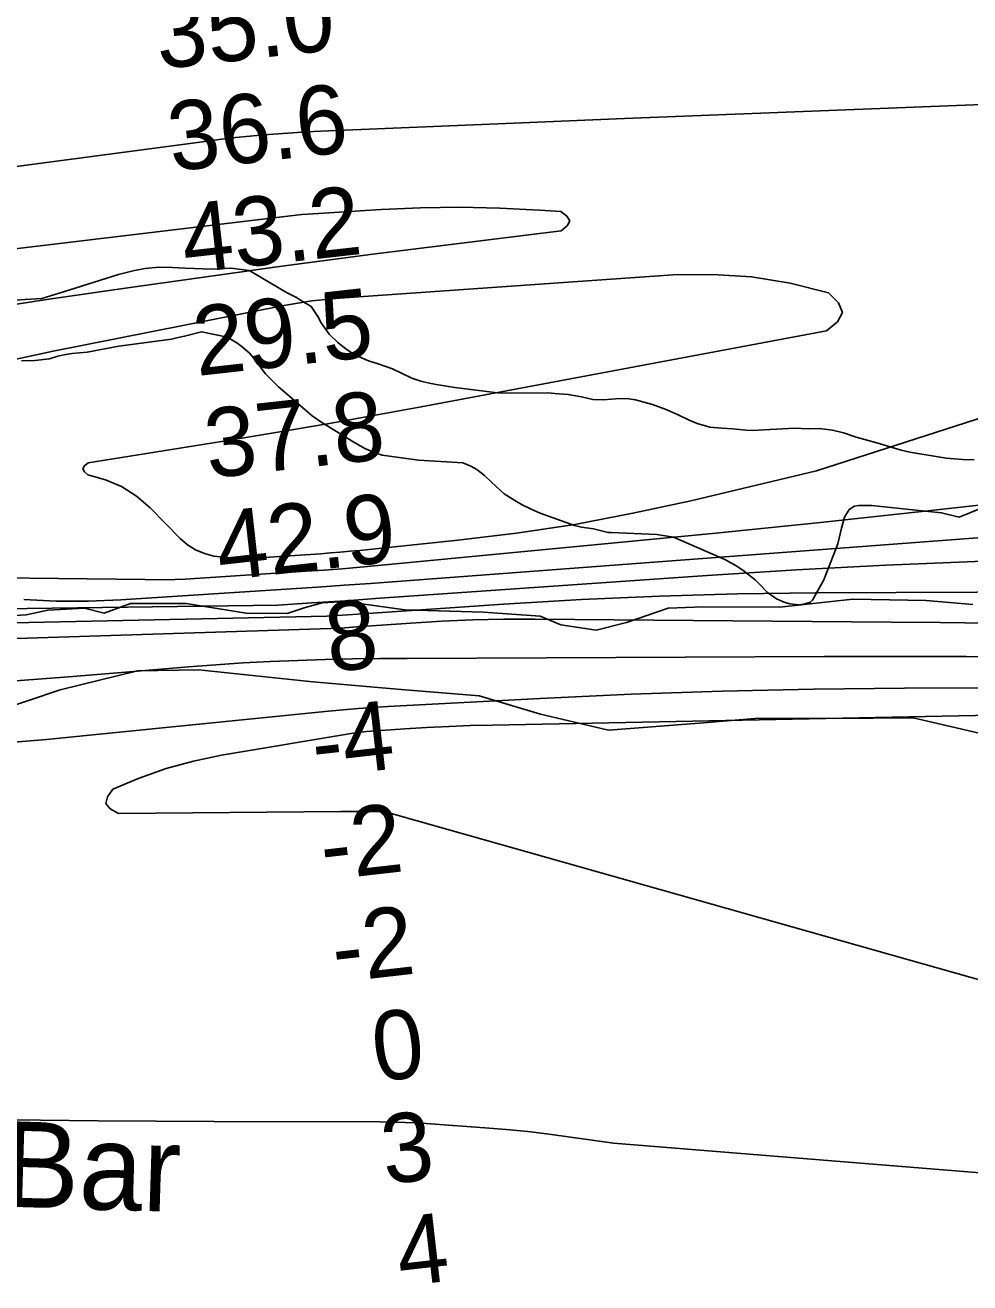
# Model space of a CAD drawing. Extents: x 3192986 to 3230865, y 867483 to 892886.
# Drawn here: x 3205784 to 3206701, y 880134 to 881355 of the extents above; entities that cross this region are included whole.
import ezdxf

# ---------------------------------------------------------------- set-up
doc = ezdxf.new("R2010")
doc.units = 0
for name, color, linetype in [('V-RIVR-EDGE', 7, 'Continuous'), ('V-RIVR-IDEN', 7, 'Continuous'), ('V-RIVR-RANG', 7, 'Continuous'), ('V-SITE-VEGE', 7, 'Continuous'), ('V-TOPO-DPTH', 7, 'Continuous'), ('V-TOPO-MAJR', 7, 'Continuous'), ('V-TOPO-MINR', 7, 'Continuous'), ('V-TOPO-SHOR', 7, 'Continuous'), ('V-TOPO-WATR', 7, 'Continuous')]:
    doc.layers.add(name, color=color, linetype=linetype)

msp = doc.modelspace()

# ---------------------------------------------------------------- linework, layer by layer
at = {"layer": 'V-RIVR-EDGE'}
msp.add_lwpolyline([(3206704.1, 880792.6), (3206658.9, 880796.6), (3206587.6, 880797.6), (3206516.7, 880790), (3206442.8, 880790.2), (3206408.5, 880788.9), (3206368, 880775.1), (3206338.5, 880767.8), (3206304.1, 880772.7), (3206284.2, 880781.4), (3206229, 880785), (3206152.9, 880787.4), (3206094.7, 880795.4), (3206072.5, 880794.1), (3206055.1, 880789.4), (3206038.6, 880783.8), (3205998.6, 880784.3), (3205940.4, 880793.6), (3205886.5, 880793.7), (3205860.8, 880784.2), (3205841.7, 880789), (3205806, 880787), (3205785.2, 880782.7), (3205730.4, 880779.3)], dxfattribs=at)
at = {"layer": 'V-SITE-VEGE'}
for p, q in [((3205938.8, 881052.9), (3205955.3, 881057.3)), ((3205955.3, 881057.3), (3205979, 881052.2)), ((3205875.2, 881043.4), (3205926.1, 881050.1)), ((3205926.1, 881050.1), (3205932.7, 881051.7)), ((3205932.7, 881051.7), (3205938.8, 881052.9)), ((3205979, 881052.2), (3205984.1, 881049.7)), ((3205984.1, 881049.7), (3205989.5, 881046.6)), ((3205989.5, 881046.6), (3205994.9, 881042.7)), ((3205807.8, 881031.1), (3205816, 881033.6)), ((3205816, 881033.6), (3205823.5, 881035.3)), ((3205823.5, 881035.3), (3205829.4, 881036.1)), ((3205829.4, 881036.1), (3205844.3, 881037.6)), ((3205844.3, 881037.6), (3205875.2, 881043.4)), ((3205994.9, 881042.7), (3206001.8, 881036.5)), ((3206001.8, 881036.5), (3206008.3, 881028.6)), ((3205780.7, 881029.1), (3205793.5, 881029.3)), ((3205793.5, 881029.3), (3205807.8, 881031.1)), ((3206008.3, 881028.6), (3206013.4, 881021.8)), ((3206013.4, 881021.8), (3206017.6, 881016.5)), ((3206017.6, 881016.5), (3206030, 881003.9)), ((3206030, 881003.9), (3206046, 880990.2)), ((3206046, 880990.2), (3206053.6, 880983.3)), ((3206053.6, 880983.3), (3206062.9, 880975.7)), ((3206062.9, 880975.7), (3206072.3, 880969.1)), ((3206072.3, 880969.1), (3206103.3, 880950)), ((3206103.3, 880950), (3206113.8, 880944.1)), ((3206113.8, 880944.1), (3206123.3, 880940.1)), ((3206123.3, 880940.1), (3206130.7, 880937.5)), ((3206130.7, 880937.5), (3206166.1, 880932.7)), ((3206166.1, 880932.7), (3206209.2, 880930)), ((3206209.2, 880930), (3206216.8, 880927)), ((3206216.8, 880927), (3206222.6, 880923.6)), ((3206222.6, 880923.6), (3206230.1, 880917.7)), ((3206230.1, 880917.7), (3206236.8, 880911.2)), ((3206236.8, 880911.2), (3206249.3, 880899.9)), ((3206249.3, 880899.9), (3206259.5, 880893.5)), ((3206259.5, 880893.5), (3206266.5, 880889.3)), ((3206266.5, 880889.3), (3206275.4, 880885.1)), ((3206275.4, 880885.1), (3206284, 880881.3)), ((3206584.2, 880884.7), (3206589.3, 880887.9)), ((3206589.3, 880887.9), (3206593.4, 880888.8)), ((3206593.4, 880888.8), (3206606.1, 880888.8)), ((3206606.1, 880888.8), (3206661.3, 880882.9)), ((3206690.9, 880877.5), (3206711.7, 880885.9)), ((3206284, 880881.3), (3206317.3, 880869.4)), ((3206576.6, 880866.6), (3206579.7, 880877.3)), ((3206579.7, 880877.3), (3206584.2, 880884.7)), ((3206661.3, 880882.9), (3206673.9, 880881.7)), ((3206673.9, 880881.7), (3206690.9, 880877.5)), ((3206317.3, 880869.4), (3206324.4, 880867.6)), ((3206324.4, 880867.6), (3206336, 880865.9)), ((3206336, 880865.9), (3206350.1, 880862.3)), ((3206350.1, 880862.3), (3206353, 880862.4)), ((3206353, 880862.4), (3206397.3, 880860.5)), ((3206397.3, 880860.5), (3206413.6, 880857.8)), ((3206573.2, 880851.3), (3206576.6, 880866.6)), ((3206413.6, 880857.8), (3206460.5, 880837.6)), ((3206559.5, 880816.6), (3206573.2, 880851.3)), ((3206460.5, 880837.6), (3206464.2, 880835.9)), ((3206464.2, 880835.9), (3206469.3, 880833)), ((3206469.3, 880833), (3206473.3, 880830.9)), ((3206473.3, 880830.9), (3206480.9, 880826)), ((3206480.9, 880826), (3206492.8, 880816.5)), ((3206492.8, 880816.5), (3206496.5, 880813)), ((3206496.5, 880813), (3206504.9, 880804.3)), ((3206548.6, 880796.7), (3206559.5, 880816.6)), ((3206504.9, 880804.3), (3206513.7, 880798.1)), ((3206513.7, 880798.1), (3206521.1, 880794.9)), ((3206521.1, 880794.9), (3206526.4, 880793.2)), ((3206526.4, 880793.2), (3206535.1, 880792.1)), ((3206535.1, 880792.1), (3206539.8, 880792.8)), ((3206539.8, 880792.8), (3206546.6, 880794.9)), ((3206546.6, 880794.9), (3206548.6, 880796.7)), ((3205893.2, 880728.3), (3205818, 880709.8)), ((3205952.8, 880729.2), (3205893.2, 880728.3)), ((3206063.4, 880717.4), (3205952.8, 880729.2)), ((3206149.3, 880710.2), (3206063.4, 880717.4)), ((3205818, 880709.8), (3205742.7, 880684.5)), ((3206224.9, 880704), (3206149.3, 880710.2)), ((3206284.3, 880686.1), (3206224.9, 880704)), ((3206350.5, 880670.7), (3206284.3, 880686.1)), ((3206442.6, 880677.8), (3206350.5, 880670.7)), ((3206496.3, 880682.2), (3206442.6, 880677.8)), ((3206568.6, 880682), (3206496.3, 880682.2)), ((3206646.1, 880682.6), (3206568.6, 880682)), ((3206728.4, 880663.5), (3206646.1, 880682.6))]:
    msp.add_line(p, q, dxfattribs=at)
at = {"layer": 'V-TOPO-DPTH'}
for points in [[(3207472.5, 880804.3), (3207428.7, 880810), (3207413, 880812.2), (3207361.2, 880818.4), (3207309.4, 880823.6), (3207257.5, 880827.5), (3207205.5, 880830.5), (3207027.9, 880838.1), (3206997.3, 880839.2), (3206966.6, 880839.8), (3206936, 880839.8), (3206905.4, 880839.4), (3206793.1, 880836.8), (3206706.3, 880834.3), (3206619.6, 880830.9), (3206533, 880826.2), (3206446.3, 880820.8), (3206161.5, 880800.9), (3206128.4, 880798.6), (3206095.4, 880796.3), (3206062.4, 880794.1), (3206029.4, 880791.8), (3205177.7, 880780.6)], [(3205226.5, 880742.1), (3206090.9, 880769.6), (3206094.6, 880769.9), (3206098.4, 880770.2), (3206102.2, 880770.5), (3206106, 880770.8), (3206158.6, 880774.5), (3206188.7, 880776.3), (3206218.8, 880777.6), (3206249, 880778.2), (3206279.2, 880778.3), (3206624.8, 880775.5), (3206672.6, 880775.1), (3206720.5, 880774.6)], [(3205226.5, 880742.1), (3206090.9, 880769.6), (3206094.6, 880769.9), (3206098.4, 880770.2), (3206102.2, 880770.5), (3206106, 880770.8), (3206158.6, 880774.5), (3206188.7, 880776.3), (3206218.8, 880777.6), (3206249, 880778.2), (3206279.2, 880778.3), (3206624.8, 880775.5), (3206672.6, 880775.1), (3206720.5, 880774.6)], [(3205717.8, 880654.5), (3205804.8, 880661.7), (3206078.7, 880689.1), (3206093, 880690.4), (3206107.4, 880691.6), (3206121.7, 880692.6), (3206136.1, 880693.5), (3206284.1, 880701.3), (3206372.5, 880705.4), (3206460.9, 880708.5), (3206549.4, 880710.4), (3206637.9, 880711.5), (3206941.4, 880712.8), (3206958.1, 880712.8), (3206974.7, 880712.6), (3206991.3, 880712.2), (3207007.9, 880711.7), (3207118.4, 880707.5), (3207142, 880706.1), (3207165.5, 880704.1), (3207188.9, 880701.2), (3207212.3, 880697.6), (3207931.1, 880638.2)], [(3207931.1, 880638.2), (3207212.3, 880697.6), (3207188.9, 880701.2), (3207165.5, 880704.1), (3207142, 880706.1), (3207118.4, 880707.5), (3207007.9, 880711.7), (3206991.3, 880712.2), (3206974.7, 880712.6), (3206958.1, 880712.8), (3206941.4, 880712.8), (3206637.9, 880711.5), (3206549.4, 880710.4), (3206460.9, 880708.5), (3206372.5, 880705.4), (3206284.1, 880701.3), (3206136.1, 880693.5), (3206121.7, 880692.6), (3206107.4, 880691.6), (3206093, 880690.4), (3206078.7, 880689.1), (3205804.8, 880661.7), (3205717.8, 880654.5)], [(3206987.3, 880218.7), (3206355.3, 880269.7), (3206334.5, 880272.6), (3206313.7, 880275.6), (3206292.9, 880278.4), (3206272.1, 880281), (3206251.2, 880283), (3206230.3, 880284.8), (3206177.7, 880288.6), (3206165.4, 880289.4), (3206153.1, 880290), (3206140.8, 880290.3), (3206128.5, 880290.5), (3205967.5, 880290.9), (3205911.3, 880291.2), (3205855.1, 880291.5), (3205798.9, 880292.1), (3205742.6, 880292.8)], [(3206987.3, 880218.7), (3206355.3, 880269.7), (3206334.5, 880272.6), (3206313.7, 880275.6), (3206292.9, 880278.4), (3206272.1, 880281), (3206251.2, 880283), (3206230.3, 880284.8), (3206177.7, 880288.6), (3206165.4, 880289.4), (3206153.1, 880290), (3206140.8, 880290.3), (3206128.5, 880290.5), (3205967.5, 880290.9), (3205911.3, 880291.2), (3205855.1, 880291.5), (3205798.9, 880292.1), (3205742.6, 880292.8)]]:
    msp.add_lwpolyline(points, dxfattribs=at)
at = {"layer": 'V-TOPO-MAJR'}
for points in [[(3205120.6, 881130.9), (3205961.1, 881242.4), (3205974.8, 881244.1), (3205988.5, 881245.7), (3206002.3, 881247.1), (3206016, 881248.4), (3206029.8, 881249.5), (3206043.6, 881250.5), (3206057.4, 881251.3), (3206071.2, 881252), (3206258.5, 881259.8), (3206366, 881264.2), (3206473.4, 881268.5), (3206580.9, 881272.7), (3206688.4, 881276.9), (3206930.7, 881286.2)], [(3206890.8, 881031.4), (3206552.3, 880922.3), (3206430.3, 880893.3), (3206374.2, 880881.1), (3206317.9, 880870.3), (3206261.3, 880861.9), (3206204.3, 880854.9), (3206109, 880845.1), (3206099.6, 880844.2), (3206090.1, 880843.3), (3206080.6, 880842.6), (3206071.1, 880841.9), (3206005.9, 880837.7), (3205996.2, 880837.4), (3205986.6, 880837.6), (3205976.9, 880838.4), (3205967.3, 880839.6), (3205958.1, 880842), (3205949.5, 880845.5), (3205941.7, 880850.6), (3205934.5, 880856.7), (3205905.5, 880886.4), (3205892.2, 880897.7), (3205877.8, 880907.1), (3205862, 880913.7), (3205845.1, 880918.3), (3205841.6, 880921.3), (3205840.1, 880924.3), (3205841.7, 880927.3), (3205845.2, 880930.2), (3205982.8, 880952.2), (3206029.3, 880959.8), (3206075.8, 880967.7), (3206122.3, 880975.9), (3206168.7, 880984.4), (3206562.1, 881058.3), (3206572.7, 881066.9), (3206577.5, 881075.9), (3206573.7, 881085.4), (3206564.1, 881095.2), (3206526.9, 881104.3), (3206489.4, 881110.7), (3206451.4, 881112.9), (3206413.1, 881112.4), (3206089.5, 881089.9), (3206075.9, 881088.7), (3206062.3, 881087.2), (3206048.7, 881085.1), (3206035.2, 881082.7), (3205811.2, 881038.6), (3205701.6, 881014.9)]]:
    msp.add_lwpolyline(points, dxfattribs=at)
at = {"layer": 'V-TOPO-MINR'}
for points in [[(3205463.3, 881100.7), (3206041.6, 881169.8), (3206047.2, 881170.5), (3206052.7, 881171), (3206058.2, 881171.5), (3206063.8, 881171.8), (3206129.6, 881175.9), (3206168, 881177.5), (3206206.5, 881178.1), (3206244.9, 881177.2), (3206283.4, 881175.4), (3206304.1, 881174), (3206310.1, 881169.5), (3206312.8, 881164.9), (3206310.4, 881160.1), (3206304.6, 881155.3), (3206121.7, 881132.5), (3206089.8, 881128.4), (3206058, 881124.3), (3206026.2, 881120), (3205994.4, 881115.6), (3205890.7, 881101), (3205807.2, 881088.9), (3205723.7, 881076.1)], [(3207950.1, 880857.1), (3206961.9, 880917.1), (3206942.7, 880915.4), (3206923.6, 880913.4), (3206759.1, 880894.6), (3206657.7, 880883.2), (3206556.3, 880872.3), (3206454.8, 880861.9), (3206353.3, 880852), (3206127, 880830.4), (3206109.5, 880828.8), (3206091.9, 880827.3), (3206074.3, 880826), (3206056.8, 880824.8), (3205939.6, 880817.3), (3205919.9, 880816.6), (3205900.3, 880816.7), (3205229.1, 880824.6)], [(3207764.2, 880807.2), (3206989.5, 880873.9), (3206977, 880874.2), (3206964.5, 880874.4), (3206952, 880874.2), (3206939.5, 880873.8), (3206927, 880873.2), (3206914.5, 880872.5), (3206902.1, 880871.7), (3206889.6, 880870.8), (3206144.9, 880814.9), (3206119.3, 880813), (3206093.7, 880811.2), (3206068.1, 880809.5), (3206042.5, 880807.8), (3205877, 880797.1), (3205845.5, 880795.9), (3205814.1, 880795.8), (3205782.7, 880797.3)], [(3207472.5, 880804.3), (3207428.7, 880810), (3207413, 880812.2), (3207361.2, 880818.4), (3207309.4, 880823.6), (3207257.5, 880827.5), (3207205.5, 880830.5), (3207027.9, 880838.1), (3206997.3, 880839.2), (3206966.6, 880839.8), (3206936, 880839.8), (3206905.4, 880839.4), (3206793.1, 880836.8), (3206706.3, 880834.3), (3206619.6, 880830.9), (3206533, 880826.2), (3206446.3, 880820.8), (3206161.5, 880800.9), (3206128.4, 880798.6), (3206095.4, 880796.3), (3206062.4, 880794.1), (3206029.4, 880791.8), (3205177.7, 880780.6)], [(3206942.8, 880805.5), (3206551.6, 880803.9), (3206475.8, 880802.8), (3206399.9, 880800.8), (3206324.2, 880797.3), (3206248.4, 880792.9), (3206116.9, 880783.9), (3206107, 880783.2), (3206097, 880782.5), (3206087.1, 880781.8), (3206077.1, 880781.1), (3205193.4, 880762.6)], [(3206766.5, 880741.5), (3206697.6, 880742.1), (3206628.8, 880742.2), (3206559.9, 880742.1), (3206155, 880740.3), (3206128.4, 880740.1), (3206101.9, 880739.7), (3206075.3, 880739.1), (3206048.8, 880738.3), (3206022.2, 880737.2), (3205995.7, 880735.9), (3205969.2, 880734.1), (3205942.8, 880732.1), (3205885.5, 880727.2), (3205830.3, 880722.7), (3205775.2, 880718.4)], [(3207931.1, 880638.2), (3207212.3, 880697.6), (3207188.9, 880701.2), (3207165.5, 880704.1), (3207142, 880706.1), (3207118.4, 880707.5), (3207007.9, 880711.7), (3206991.3, 880712.2), (3206974.7, 880712.6), (3206958.1, 880712.8), (3206941.4, 880712.8), (3206637.9, 880711.5), (3206549.4, 880710.4), (3206460.9, 880708.5), (3206372.5, 880705.4), (3206284.1, 880701.3), (3206136.1, 880693.5), (3206121.7, 880692.6), (3206107.4, 880691.6), (3206093, 880690.4), (3206078.7, 880689.1), (3205804.8, 880661.7), (3205717.8, 880654.5)], [(3206965.7, 880690), (3206238, 880675.6), (3206216.6, 880675.1), (3206195.3, 880674.3), (3206173.9, 880673.2), (3206152.6, 880671.9), (3206115.6, 880669.4), (3206112.8, 880669.1), (3206110, 880668.8), (3206107.2, 880668.5), (3206104.4, 880668), (3205974.8, 880646.3), (3205947.6, 880640.5), (3205920.9, 880633.4), (3205894.9, 880624), (3205869.3, 880613.2), (3205864.1, 880605.9), (3205862.6, 880599.4), (3205866.7, 880594.2), (3205874.7, 880589.9), (3206090.7, 880591.6), (3206104.7, 880591.7), (3206118.8, 880591.7), (3206132.8, 880591.6), (3206877.8, 880381.1)], [(3205742.6, 880292.8), (3205798.9, 880292.1), (3205855.1, 880291.5), (3205911.3, 880291.2), (3205967.5, 880290.9), (3206128.5, 880290.5), (3206140.8, 880290.3), (3206153.1, 880290), (3206165.4, 880289.4), (3206177.7, 880288.6), (3206230.3, 880284.8), (3206251.2, 880283), (3206272.1, 880281), (3206292.9, 880278.4), (3206313.7, 880275.6), (3206334.5, 880272.6), (3206355.3, 880269.7), (3206987.3, 880218.7)]]:
    msp.add_lwpolyline(points, dxfattribs=at)
at = {"layer": 'V-TOPO-SHOR'}
for points in [[(3205773.3, 881088), (3205800.4, 881089.7), (3205821.2, 881096), (3205874.7, 881113), (3205890.4, 881116.6), (3205900.7, 881118.7), (3205914, 881120), (3205927.1, 881119.8), (3205939.5, 881119.1), (3205965.6, 881118.1)], [(3205965.6, 881118.1), (3205984.2, 881118.9), (3206001.7, 881116.8), (3206006.2, 881114.2), (3206038, 881095.3), (3206047.4, 881090.6), (3206051.6, 881088.1), (3206061.9, 881081.7), (3206068.3, 881072.2), (3206071.5, 881066), (3206079.3, 881054.9), (3206088.1, 881046.5), (3206096.6, 881039.9), (3206104.8, 881034.7), (3206117.6, 881029.2), (3206127, 881026.1), (3206140.7, 881021.3), (3206159.4, 881012.3), (3206168.2, 881009.2), (3206175.1, 881007.6), (3206183, 881006.2), (3206201.4, 881003.3), (3206242.8, 880998), (3206249.1, 880997.6), (3206291, 880997.9), (3206302.1, 880997.2), (3206311.4, 880996.5), (3206324.1, 880994.1), (3206335.1, 880991.6), (3206345.2, 880991.3), (3206361.4, 880992.6), (3206370.1, 880992.3), (3206376.8, 880991.1), (3206393.1, 880986.7), (3206405.6, 880982.3), (3206417.3, 880977), (3206428.2, 880971.8), (3206436.6, 880968.1), (3206448.8, 880964.8), (3206460.4, 880963.7), (3206471.2, 880963.1), (3206483.7, 880961.8), (3206489.8, 880961.6), (3206531, 880963.7), (3206544.4, 880963.2), (3206554.9, 880963.3), (3206567.9, 880961.9), (3206578.5, 880959.2), (3206590.8, 880955.1), (3206611, 880949.5), (3206634.5, 880942.5), (3206643.1, 880940.4), (3206678.3, 880934.6), (3206694.3, 880933.3), (3206705.4, 880933)], [(3206690.9, 880877.5), (3206673.9, 880881.7), (3206661.3, 880882.9), (3206606.1, 880888.8), (3206593.4, 880888.8), (3206589.3, 880887.9), (3206584.2, 880884.7), (3206579.7, 880877.3), (3206576.6, 880866.6), (3206573.2, 880851.3), (3206559.5, 880816.6), (3206548.6, 880796.7), (3206546.6, 880794.9), (3206539.8, 880792.8), (3206535.1, 880792.1), (3206526.4, 880793.2), (3206521.1, 880794.9), (3206513.7, 880798.1), (3206504.9, 880804.3), (3206496.5, 880813), (3206492.8, 880816.5), (3206480.9, 880826), (3206473.3, 880830.9), (3206469.3, 880833), (3206464.2, 880835.9), (3206460.5, 880837.6), (3206413.6, 880857.8), (3206397.3, 880860.5), (3206353, 880862.4), (3206350.1, 880862.3), (3206336, 880865.9), (3206324.4, 880867.6), (3206317.3, 880869.4), (3206284, 880881.3), (3206275.4, 880885.1), (3206266.5, 880889.3), (3206259.5, 880893.5), (3206249.3, 880899.9), (3206236.8, 880911.2), (3206230.1, 880917.7), (3206222.6, 880923.6), (3206216.8, 880927), (3206209.2, 880930), (3206166.1, 880932.7), (3206130.7, 880937.5), (3206123.3, 880940.1), (3206113.8, 880944.1), (3206103.3, 880950), (3206072.3, 880969.1), (3206062.9, 880975.7), (3206053.6, 880983.3), (3206046, 880990.2), (3206030, 881003.9), (3206017.6, 881016.5), (3206013.4, 881021.8), (3206008.3, 881028.6), (3206001.8, 881036.5), (3205994.9, 881042.7), (3205989.5, 881046.6), (3205984.1, 881049.7), (3205979, 881052.2), (3205955.3, 881057.3), (3205938.8, 881052.9), (3205932.7, 881051.7), (3205926.1, 881050.1), (3205875.2, 881043.4), (3205844.3, 881037.6), (3205829.4, 881036.1), (3205823.5, 881035.3), (3205816, 881033.6), (3205807.8, 881031.1), (3205793.5, 881029.3), (3205780.7, 881029.1)]]:
    msp.add_lwpolyline(points, dxfattribs=at)
at = {"layer": 'V-TOPO-WATR'}
msp.add_lwpolyline([(3206720.5, 880774.6), (3206672.6, 880775.1), (3206624.8, 880775.5), (3206279.2, 880778.3), (3206249, 880778.2), (3206218.8, 880777.6), (3206188.7, 880776.3), (3206158.6, 880774.5), (3206106, 880770.8), (3206102.2, 880770.5), (3206098.4, 880770.2), (3206094.6, 880769.9), (3206090.9, 880769.6), (3205226.5, 880742.1)], dxfattribs=at)

# ---------------------------------------------------------------- texts
at = {"layer": 'V-RIVR-IDEN'}
msp.add_text('Sand Bar', height=83, rotation=358.2246, dxfattribs=at).set_placement((3205471.6, 880217.3))
at = {"layer": 'V-RIVR-RANG'}
for s, rotation, p in [('35.0', 6.3683, (3205914.1, 881312)), ('36.6', 6.3683, (3205926.5, 881212.8)), ('43.2', 6.3683, (3205939.7, 881113.7)), ('29.5', 6.3683, (3205951, 881014.3)), ('37.8', 6.3683, (3205962.3, 880914.9)), ('42.9', 6.3683, (3205973.4, 880815.6)), ('8', 6.5085, (3206079.7, 880726.7)), ('-4', 6.5085, (3206065.7, 880624.5)), ('-2', 6.5085, (3206074.1, 880524.8)), ('-2', 6.5085, (3206085.4, 880425.5)), ('0', 6.5085, (3206124.8, 880329.3)), ('3', 6.5085, (3206133.8, 880229.7)), ('4', 6.5085, (3206148.5, 880130.7))]:
    msp.add_text(s, height=67, rotation=rotation, dxfattribs=at).set_placement(p)

doc.saveas('drawing.dxf')
